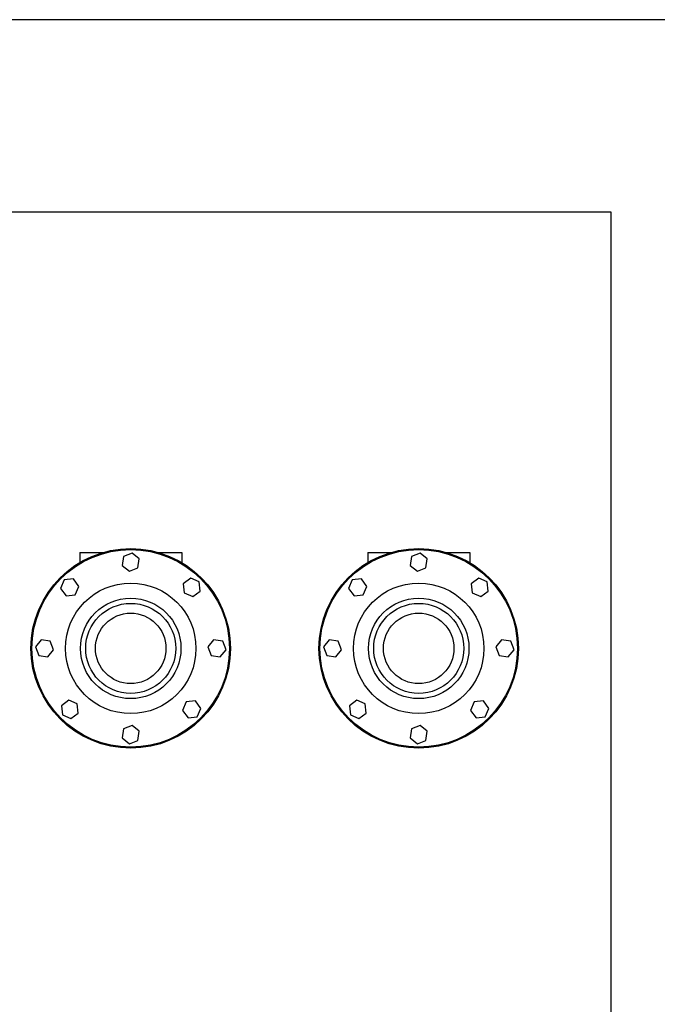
# Model space of a CAD drawing. Header units: inches. Extents: x 36 to 1719, y -84 to 1122.
# Tile 521 of 550: x 958 to 984, y 854 to 895. Entities that reach past the tile are written whole.
import ezdxf

# ---------------------------------------------------------------- set-up
doc = ezdxf.new("R2010")
doc.units = ezdxf.units.IN
doc.header["$LTSCALE"] = 48
doc.header["$MEASUREMENT"] = 0
doc.layers.add('Visible (ANSI)', color=7, linetype='Continuous', lineweight=30)

msp = doc.modelspace()

# ---------------------------------------------------------------- linework, layer by layer
at = {"layer": 'Visible (ANSI)'}
for p, q in [((1025.91768, 894.9914), (804.97918, 894.9914)), ((938.41768, 886.9914), (982.41768, 886.9914)), ((982.41768, 886.9914), (982.41768, 849.63131)), ((960.29268, 872.8039), (961.28878, 872.8039)), ((960.29268, 872.8039), (960.29268, 872.37584)), ((962.47524, 872.77526), (962.11943, 872.6363)), ((962.77348, 872.53661), (962.47524, 872.77526)), ((963.54658, 872.8039), (964.54268, 872.8039)), ((964.54268, 872.8039), (964.54268, 872.37584)), ((972.29268, 872.8039), (973.28878, 872.8039)), ((972.29268, 872.8039), (972.29268, 872.37584)), ((974.47524, 872.77526), (974.11943, 872.6363)), ((974.77348, 872.53661), (974.47524, 872.77526)), ((975.54658, 872.8039), (976.54268, 872.8039)), ((976.54268, 872.8039), (976.54268, 872.37584)), ((962.11943, 872.6363), (962.06188, 872.25868)), ((962.71593, 872.159), (962.77348, 872.53661)), ((974.11943, 872.6363), (974.06188, 872.25868)), ((974.71593, 872.159), (974.77348, 872.53661)), ((962.06188, 872.25868), (962.36013, 872.02003)), ((962.36013, 872.02003), (962.71593, 872.159)), ((974.06188, 872.25868), (974.36013, 872.02003)), ((974.36013, 872.02003), (974.71593, 872.159)), ((959.6502, 871.65277), (959.49687, 871.30292)), ((960.02984, 871.69492), (959.6502, 871.65277)), ((960.25616, 871.3872), (960.02984, 871.69492)), ((964.91671, 871.72471), (964.60899, 871.49839)), ((965.26656, 871.57138), (964.91671, 871.72471)), ((965.3087, 871.19174), (965.26656, 871.57138)), ((971.6502, 871.65277), (971.49687, 871.30292)), ((972.02984, 871.69492), (971.6502, 871.65277)), ((972.25616, 871.3872), (972.02984, 871.69492)), ((976.91671, 871.72471), (976.60899, 871.49839)), ((977.26656, 871.57138), (976.91671, 871.72471)), ((977.3087, 871.19174), (977.26656, 871.57138)), ((959.49687, 871.30292), (959.72319, 870.99521)), ((960.10283, 871.03735), (960.25616, 871.3872)), ((964.60899, 871.49839), (964.65114, 871.11875)), ((965.00099, 870.96542), (965.3087, 871.19174)), ((971.49687, 871.30292), (971.72319, 870.99521)), ((972.10283, 871.03735), (972.25616, 871.3872)), ((976.60899, 871.49839), (976.65114, 871.11875)), ((977.00099, 870.96542), (977.3087, 871.19174)), ((959.72319, 870.99521), (960.10283, 871.03735)), ((964.65114, 871.11875), (965.00099, 870.96542)), ((971.72319, 870.99521), (972.10283, 871.03735)), ((976.65114, 871.11875), (977.00099, 870.96542)), ((958.68497, 869.1597), (958.44632, 868.86145)), ((959.06258, 869.10215), (958.68497, 869.1597)), ((959.20155, 868.74634), (959.06258, 869.10215)), ((965.87247, 869.1597), (965.63382, 868.86145)), ((966.25008, 869.10215), (965.87247, 869.1597)), ((966.38905, 868.74634), (966.25008, 869.10215)), ((970.68497, 869.1597), (970.44632, 868.86145)), ((971.06258, 869.10215), (970.68497, 869.1597)), ((971.20155, 868.74634), (971.06258, 869.10215)), ((977.87247, 869.1597), (977.63382, 868.86145)), ((978.25008, 869.10215), (977.87247, 869.1597)), ((978.38905, 868.74634), (978.25008, 869.10215)), ((958.44632, 868.86145), (958.58528, 868.50565)), ((958.9629, 868.4481), (959.20155, 868.74634)), ((965.63382, 868.86145), (965.77278, 868.50565)), ((966.1504, 868.4481), (966.38905, 868.74634)), ((970.44632, 868.86145), (970.58528, 868.50565)), ((970.9629, 868.4481), (971.20155, 868.74634)), ((977.63382, 868.86145), (977.77278, 868.50565)), ((978.1504, 868.4481), (978.38905, 868.74634)), ((958.58528, 868.50565), (958.9629, 868.4481)), ((965.77278, 868.50565), (966.1504, 868.4481)), ((970.58528, 868.50565), (970.9629, 868.4481)), ((977.77278, 868.50565), (978.1504, 868.4481)), ((959.83438, 866.64238), (959.52666, 866.41606)), ((960.18423, 866.48905), (959.83438, 866.64238)), ((971.83438, 866.64238), (971.52666, 866.41606)), ((972.18423, 866.48905), (971.83438, 866.64238)), ((959.52666, 866.41606), (959.56881, 866.03642)), ((960.22637, 866.10941), (960.18423, 866.48905)), ((964.73253, 866.57044), (964.5792, 866.22059)), ((964.5792, 866.22059), (964.80552, 865.91288)), ((965.11217, 866.61259), (964.73253, 866.57044)), ((965.33849, 866.30487), (965.11217, 866.61259)), ((965.18516, 865.95502), (965.33849, 866.30487)), ((971.52666, 866.41606), (971.56881, 866.03642)), ((972.22637, 866.10941), (972.18423, 866.48905)), ((976.73253, 866.57044), (976.5792, 866.22059)), ((976.5792, 866.22059), (976.80552, 865.91288)), ((977.11217, 866.61259), (976.73253, 866.57044)), ((977.33849, 866.30487), (977.11217, 866.61259)), ((977.18516, 865.95502), (977.33849, 866.30487)), ((959.56881, 866.03642), (959.91866, 865.88309)), ((959.91866, 865.88309), (960.22637, 866.10941)), ((964.80552, 865.91288), (965.18516, 865.95502)), ((971.56881, 866.03642), (971.91866, 865.88309)), ((971.91866, 865.88309), (972.22637, 866.10941)), ((976.80552, 865.91288), (977.18516, 865.95502)), ((962.11943, 865.4488), (962.06188, 865.07118)), ((962.47524, 865.58776), (962.11943, 865.4488)), ((962.77348, 865.34911), (962.47524, 865.58776)), ((974.11943, 865.4488), (974.06188, 865.07118)), ((974.47524, 865.58776), (974.11943, 865.4488)), ((974.77348, 865.34911), (974.47524, 865.58776)), ((962.06188, 865.07118), (962.36013, 864.83253)), ((962.71593, 864.9715), (962.77348, 865.34911)), ((974.06188, 865.07118), (974.36013, 864.83253)), ((974.71593, 864.9715), (974.77348, 865.34911)), ((962.36013, 864.83253), (962.71593, 864.9715)), ((974.36013, 864.83253), (974.71593, 864.9715))]:
    msp.add_line(p, q, dxfattribs=at)
for centre, radius in [((962.41768, 868.8039), 4.15625), ((962.41768, 868.8039), 4.11458), ((974.41768, 868.8039), 4.15625), ((974.41768, 868.8039), 4.11458), ((962.41768, 868.8039), 2.71875), ((974.41768, 868.8039), 2.71875), ((962.41768, 868.8039), 2.09375), ((974.41768, 868.8039), 2.09375), ((962.41768, 868.8039), 1.875), ((974.41768, 868.8039), 1.875), ((962.41768, 868.8039), 1.46875), ((974.41768, 868.8039), 1.46875)]:
    msp.add_circle(centre, radius, dxfattribs=at)

doc.saveas('drawing.dxf')
